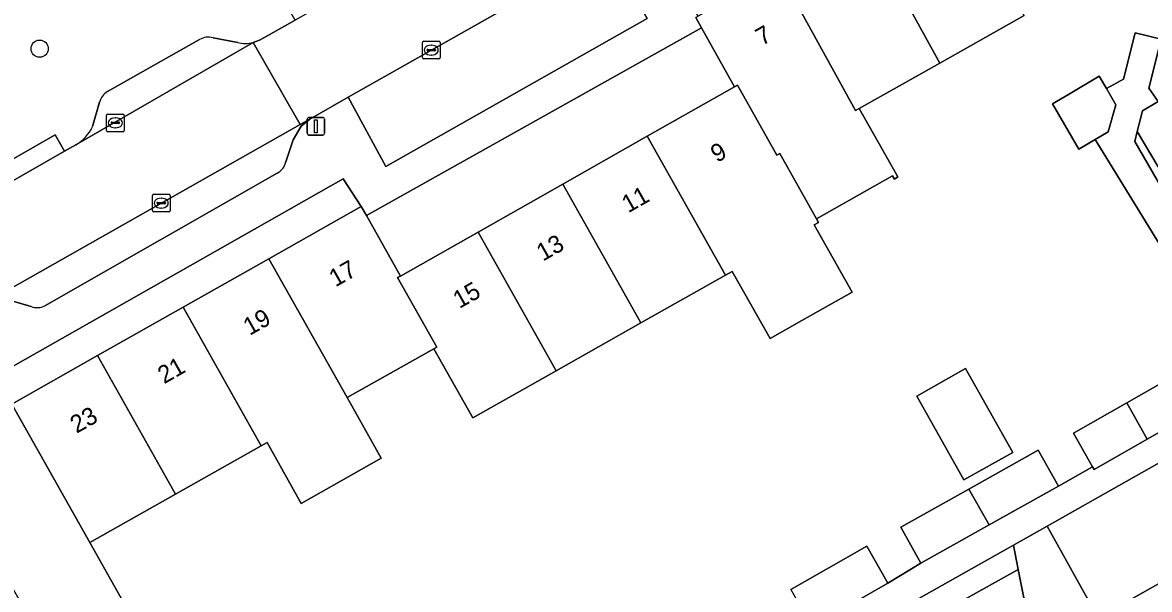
# Model space of a CAD drawing. Extents: x 160377 to 161131, y 383938 to 384853.
# Drawn here: x 160900 to 160964, y 384378.8 to 384411 of the extents above; entities that cross this region are included whole.
import ezdxf

# ---------------------------------------------------------------- set-up
doc = ezdxf.new("R2010")
doc.units = 0
for name, color, linetype in [('IMGEO_Boom', 7, 'Continuous'), ('IMGEO_Erf', 7, 'Continuous'), ('IMGEO_Kolk', 7, 'Continuous'), ('IMGEO_Lichtmast', 7, 'Continuous'), ('IMGEO_Pand', 7, 'Continuous'), ('IMGEO_Pand_nummerreeks', 7, 'Continuous'), ('IMGEO_Parkeervlak_open', 7, 'Continuous'), ('IMGEO_Rijbaan_lokaal_open', 7, 'Continuous'), ('IMGEO_Voetpad_open', 7, 'Continuous')]:
    doc.layers.add(name, color=color, linetype=linetype)

msp = doc.modelspace()

# ---------------------------------------------------------------- linework, layer by layer
at = {"layer": 'IMGEO_Boom'}
msp.add_circle((160900.922, 384409.558), 0.489, dxfattribs=at)
at = {"layer": 'IMGEO_Erf'}
for points in [[(160956.89, 384411.447), (160952.101, 384408.743), (160947.515, 384406.153), (160949.704, 384402.277), (160949.512, 384402.149), (160949.401, 384402.337), (160945.085, 384399.9), (160945.205, 384399.687), (160944.953, 384399.545), (160947.106, 384395.732), (160944.253, 384394.12), (160942.445, 384393.1), (160940.292, 384396.912), (160939.912, 384396.698), (160935.102, 384393.982), (160930.291, 384391.265), (160925.547, 384388.586), (160923.327, 384392.518), (160918.397, 384389.739), (160920.339, 384386.294), (160915.799, 384383.735), (160913.857, 384387.181), (160913.524, 384386.993), (160908.653, 384384.248), (160903.781, 384381.502), (160905.995, 384377.574)], [(160969.053, 384391.191), (160960.934, 384404.399), (160960.007, 384403.854), (160958.493, 384406.426), (160959.407, 384406.965), (160961.153, 384407.992), (160961.568, 384407.288), (160962.536, 384407.828), (160963.203, 384410.468), (160964.679, 384410.095), (160963.977, 384407.317), (160964.5, 384406.549)], [(160964.5, 384402.85), (160963.325, 384404.848), (160963.19, 384404.287), (160967.192, 384397.332)], [(160943.632, 384378.844), (160947.944, 384381.306), (160949.15, 384379.194), (160951.017, 384380.335), (160949.873, 384382.375), (160953.748, 384384.547), (160957.693, 384386.759), (160958.837, 384384.718), (160960.774, 384385.817), (160959.692, 384387.723), (160962.734, 384389.451), (160967.441, 384392.124)], [(160959.33, 384366.063), (160956.544, 384379.976), (160953.162, 384378.091)]]:
    msp.add_lwpolyline(points, dxfattribs=at)
for points in [[(160919.502, 384400.074), (160921.438, 384396.647), (160925.85, 384399.144), (160930.659, 384401.866), (160935.465, 384404.586), (160940.43, 384407.396), (160938.554, 384410.746)], [(160904.213, 384392.123), (160909.082, 384394.874), (160913.951, 384397.625), (160919.208, 384400.594), (160918.182, 384402.166), (160884.154, 384382.877), (160885.049, 384381.298), (160889.606, 384383.872), (160894.475, 384386.623), (160899.344, 384389.373)], [(160953.458, 384385.065), (160950.786, 384389.829), (160953.566, 384391.388), (160956.238, 384386.624)]]:
    msp.add_lwpolyline(points, close=True, dxfattribs=at)
at = {"layer": 'IMGEO_Kolk'}
for p, q in [((160922.686, 384409.052), (160922.686, 384409.904)), ((160922.761, 384409.978), (160923.613, 384409.978)), ((160923.687, 384409.904), (160923.687, 384409.052)), ((160922.945, 384409.472), (160922.945, 384409.484)), ((160923.383, 384409.435), (160922.985, 384409.435)), ((160922.988, 384409.521), (160923.386, 384409.521)), ((160923.197, 384409.198), (160923.172, 384409.198)), ((160923.174, 384409.758), (160923.199, 384409.758)), ((160923.429, 384409.484), (160923.429, 384409.472)), ((160923.613, 384408.978), (160922.761, 384408.978)), ((160904.726, 384404.918), (160904.726, 384405.77)), ((160904.801, 384405.844), (160905.653, 384405.844)), ((160904.985, 384405.338), (160904.985, 384405.35)), ((160905.028, 384405.387), (160905.426, 384405.387)), ((160905.214, 384405.624), (160905.239, 384405.624)), ((160905.469, 384405.35), (160905.469, 384405.338)), ((160905.727, 384405.77), (160905.727, 384404.918)), ((160905.653, 384404.844), (160904.801, 384404.844)), ((160905.423, 384405.301), (160905.025, 384405.301)), ((160905.237, 384405.064), (160905.212, 384405.064)), ((160907.336, 384400.362), (160907.336, 384401.214)), ((160907.411, 384401.288), (160908.263, 384401.288)), ((160907.824, 384401.068), (160907.849, 384401.068)), ((160908.337, 384401.214), (160908.337, 384400.362)), ((160908.263, 384400.288), (160907.411, 384400.288)), ((160907.595, 384400.782), (160907.595, 384400.794)), ((160908.033, 384400.745), (160907.635, 384400.745)), ((160907.638, 384400.831), (160908.036, 384400.831)), ((160907.847, 384400.508), (160907.822, 384400.508)), ((160908.079, 384400.794), (160908.079, 384400.782))]:
    msp.add_line(p, q, dxfattribs=at)
for points in [[(160922.686, 384409.052), (160922.686, 384409.904)], [(160922.761, 384409.978), (160923.613, 384409.978)], [(160923.687, 384409.904), (160923.687, 384409.052)], [(160923.613, 384408.978), (160922.761, 384408.978)], [(160904.726, 384404.918), (160904.726, 384405.77)], [(160904.801, 384405.844), (160905.653, 384405.844)], [(160905.727, 384405.77), (160905.727, 384404.918)], [(160905.653, 384404.844), (160904.801, 384404.844)], [(160907.336, 384400.362), (160907.336, 384401.214)], [(160907.411, 384401.288), (160908.263, 384401.288)], [(160908.337, 384401.214), (160908.337, 384400.362)], [(160908.263, 384400.288), (160907.411, 384400.288)]]:
    msp.add_lwpolyline(points, dxfattribs=at)
for centre, radius, start, end in [((160922.763, 384409.902), 0.0765, 91.55205, 178.44795), ((160922.763, 384409.902), 0.0765, 91.55205, 178.44795), ((160923.611, 384409.902), 0.0765, 1.55205, 88.44795), ((160923.611, 384409.902), 0.0765, 1.55205, 88.44795), ((160922.985, 384409.481), 0.0403, 85.87752, 175.75265), ((160922.982, 384409.471), 0.0366, 178.93798, 274.71019), ((160923.386, 384409.478), 0.043, 264.86636, 352.45326), ((160923.39, 384409.483), 0.0386, 1.73085, 96.63898), ((160922.763, 384409.054), 0.0765, 181.55205, 268.44795), ((160922.763, 384409.054), 0.0765, 181.55205, 268.44795), ((160923.611, 384409.054), 0.0765, 271.55205, 358.44795), ((160923.611, 384409.054), 0.0765, 271.55205, 358.44795), ((160904.803, 384405.768), 0.0765, 91.55205, 178.44795), ((160904.803, 384405.768), 0.0765, 91.55205, 178.44795), ((160905.025, 384405.347), 0.0403, 85.87752, 175.75265), ((160905.43, 384405.349), 0.0386, 1.73085, 96.63898), ((160905.651, 384405.768), 0.0765, 1.55205, 88.44795), ((160905.651, 384405.768), 0.0765, 1.55205, 88.44795), ((160904.803, 384404.92), 0.0765, 181.55205, 268.44795), ((160904.803, 384404.92), 0.0765, 181.55205, 268.44795), ((160905.022, 384405.337), 0.0366, 178.93798, 274.71019), ((160905.426, 384405.344), 0.043, 264.86636, 352.45326), ((160905.651, 384404.92), 0.0765, 271.55205, 358.44795), ((160905.651, 384404.92), 0.0765, 271.55205, 358.44795), ((160907.413, 384401.212), 0.0765, 91.55205, 178.44795), ((160907.413, 384401.212), 0.0765, 91.55205, 178.44795), ((160908.261, 384401.212), 0.0765, 1.55205, 88.44795), ((160908.261, 384401.212), 0.0765, 1.55205, 88.44795), ((160907.413, 384400.364), 0.0765, 181.55205, 268.44795), ((160907.413, 384400.364), 0.0765, 181.55205, 268.44795), ((160907.635, 384400.791), 0.0403, 85.87752, 175.75265), ((160907.632, 384400.781), 0.0366, 178.93798, 274.71019), ((160908.036, 384400.788), 0.043, 264.86636, 352.45326), ((160908.04, 384400.793), 0.0386, 1.73085, 96.63898), ((160908.261, 384400.364), 0.0765, 271.55205, 358.44795), ((160908.261, 384400.364), 0.0765, 271.55205, 358.44795)]:
    msp.add_arc(centre, radius, start, end, dxfattribs=at)
for centre, major_axis, ratio, start_param, end_param in [((160923.173, 384409.478), (-0.387, 0.002), 0.722429, 4.712389, 7.853982), ((160923.198, 384409.478), (-0.39, 0.002), 0.717154, 1.570796, 4.712389), ((160905.213, 384405.344), (-0.387, 0.002), 0.722429, 4.712389, 7.853982), ((160905.238, 384405.344), (-0.39, 0.002), 0.717154, 1.570796, 4.712389), ((160907.823, 384400.788), (-0.387, 0.002), 0.722429, 4.712389, 7.853982), ((160907.848, 384400.788), (-0.39, 0.002), 0.717154, 1.570796, 4.712389)]:
    msp.add_ellipse(centre, major_axis=major_axis, ratio=ratio, start_param=start_param, end_param=end_param, dxfattribs=at)
at = {"layer": 'IMGEO_Lichtmast'}
for p, q in [((160916.132, 384404.751), (160916.132, 384405.551)), ((160916.132, 384405.551), (160916.132, 384404.751)), ((160916.232, 384405.651), (160917.022, 384405.651)), ((160917.022, 384405.651), (160916.232, 384405.651)), ((160917.122, 384405.551), (160917.122, 384404.751)), ((160917.122, 384404.751), (160917.122, 384405.551)), ((160917.022, 384404.651), (160916.232, 384404.651)), ((160916.232, 384404.651), (160917.022, 384404.651))]:
    msp.add_line(p, q, dxfattribs=at)
msp.add_lwpolyline([(160916.552, 384405.526), (160916.702, 384405.526), (160916.702, 384404.776), (160916.552, 384404.776), (160916.552, 384405.526)], dxfattribs=at)
for centre, start, end in [((160916.232, 384405.551), 90, 180), ((160916.232, 384405.551), 90, 180), ((160917.022, 384405.551), 0, 90), ((160917.022, 384405.551), 360, 90), ((160916.232, 384404.751), 180, 270), ((160916.232, 384404.751), 180, 270), ((160917.022, 384404.751), 270, 0), ((160917.022, 384404.751), 270, 0)]:
    msp.add_arc(centre, 0.1, start, end, dxfattribs=at)
at = {"layer": 'IMGEO_Pand'}
for points in [[(160956.89, 384411.447), (160952.478, 384419.451), (160947.7, 384416.728), (160952.101, 384408.743)], [(160947.7, 384416.728), (160942.92, 384414.004), (160947.311, 384406.038), (160947.515, 384406.153), (160952.101, 384408.743)], [(160942.92, 384414.004), (160938.36, 384411.405), (160938.227, 384411.329), (160938.554, 384410.746), (160940.43, 384407.396), (160940.596, 384407.49), (160942.838, 384403.512), (160942.995, 384403.601), (160945.085, 384399.9), (160949.401, 384402.337), (160949.512, 384402.149), (160949.704, 384402.277), (160947.515, 384406.153), (160947.311, 384406.038)], [(160961.568, 384407.288), (160961.153, 384407.992), (160959.407, 384406.965), (160958.493, 384406.426), (160960.007, 384403.854), (160960.934, 384404.399), (160961.667, 384404.829), (160962.108, 384406.37)], [(160942.995, 384403.601), (160942.838, 384403.512), (160940.596, 384407.49), (160940.43, 384407.396), (160935.465, 384404.586), (160939.912, 384396.698), (160940.292, 384396.912), (160942.445, 384393.1), (160944.253, 384394.12), (160947.106, 384395.732), (160944.953, 384399.545), (160945.205, 384399.687), (160945.085, 384399.9)], [(160965.377, 384407.075), (160964.5, 384406.549), (160963.623, 384406.023), (160963.431, 384405.287), (160963.325, 384404.848), (160964.5, 384402.85), (160966.867, 384404.322)], [(160935.102, 384393.982), (160939.912, 384396.698), (160935.465, 384404.586), (160930.659, 384401.866)], [(160925.85, 384399.144), (160930.291, 384391.265), (160935.102, 384393.982), (160930.659, 384401.866)], [(160923.327, 384392.518), (160923.494, 384392.612), (160921.272, 384396.553), (160921.438, 384396.647), (160919.502, 384400.074), (160919.208, 384400.594), (160913.951, 384397.625), (160918.397, 384389.739)], [(160925.85, 384399.144), (160921.438, 384396.647), (160921.272, 384396.553), (160923.494, 384392.612), (160923.327, 384392.518), (160925.547, 384388.586), (160930.291, 384391.265)], [(160913.951, 384397.625), (160909.082, 384394.874), (160913.524, 384386.993), (160913.857, 384387.181), (160915.799, 384383.735), (160920.339, 384386.294), (160918.397, 384389.739)], [(160904.213, 384392.123), (160908.653, 384384.248), (160913.524, 384386.993), (160909.082, 384394.874)], [(160899.344, 384389.373), (160903.781, 384381.502), (160908.653, 384384.248), (160904.213, 384392.123)], [(160968.612, 384390.062), (160968.235, 384390.726), (160967.441, 384392.124), (160962.734, 384389.451), (160963.879, 384387.375)], [(160953.458, 384385.065), (160956.238, 384386.624), (160953.566, 384391.388), (160950.786, 384389.829)], [(160899.344, 384389.373), (160894.475, 384386.623), (160898.91, 384378.757), (160899.339, 384378.999), (160901.554, 384375.071), (160903.455, 384371.697), (160907.896, 384374.2), (160905.995, 384377.574), (160903.781, 384381.502)], [(160962.734, 384389.451), (160959.692, 384387.723), (160960.774, 384385.817), (160960.862, 384385.662), (160963.879, 384387.375)], [(160954.897, 384382.51), (160958.837, 384384.718), (160957.693, 384386.759), (160953.748, 384384.547)], [(160954.897, 384382.51), (160953.748, 384384.547), (160949.873, 384382.375), (160951.017, 384380.335)], [(160944.826, 384376.726), (160949.15, 384379.194), (160947.944, 384381.306), (160943.632, 384378.844)]]:
    msp.add_lwpolyline(points, close=True, dxfattribs=at)
at = {"layer": 'IMGEO_Parkeervlak_open'}
for points in [[(160918.464, 384406.807), (160920.607, 384402.861), (160935.46, 384411.27), (160933.261, 384415.182)], [(160971.664, 384390.054), (160958.201, 384382.443), (160961.105, 384377.233), (160974.137, 384384.58)]]:
    msp.add_lwpolyline(points, close=True, dxfattribs=at)
for points in [[(160902.986, 384404.092), (160913.053, 384409.905)], [(160910.01, 384410.081), (160904.79, 384407.124)], [(160912.187, 384409.911), (160910.781, 384410.177)], [(160904.334, 384406.516), (160903.934, 384405.129)], [(160914.911, 384403.123), (160915.334, 384404.372), (160915.788, 384405.161), (160916.291, 384405.564), (160915.736, 384405.25), (160898.095, 384395.266)], [(160901.217, 384394.959), (160914.435, 384402.484)], [(160898.861, 384395.366), (160900.444, 384394.91)]]:
    msp.add_lwpolyline(points, dxfattribs=at)
for centre, radius, start, end in [((160910.516, 384409.162), 1.049, 75.35505, 118.8401), ((160912.632, 384411.65), 1.795, 255.6469, 283.55918), ((160905.219, 384406.327), 0.905, 118.31526, 167.94495), ((160901.754, 384406.17), 2.416, 300.66154, 334.47288), ((160913.988, 384403.314), 0.943, 298.32312, 348.31101), ((160900.776, 384395.787), 0.938, 249.24158, 298.0126)]:
    msp.add_arc(centre, radius, start, end, dxfattribs=at)
at = {"layer": 'IMGEO_Rijbaan_lokaal_open'}
for points in [[(160933.084, 384421.179), (160932.82, 384420.954), (160930.673, 384419.746), (160915.446, 384411.182), (160913.635, 384410.157), (160913.423, 384410.036), (160913.053, 384409.905), (160915.736, 384405.25), (160916.291, 384405.564), (160918.464, 384406.807), (160933.261, 384415.182), (160935.135, 384416.244), (160935.715, 384416.57)], [(160902.342, 384403.741), (160892.664, 384398.216), (160892.406, 384398.062), (160870.167, 384385.534), (160872.727, 384380.93), (160898.095, 384395.266), (160915.736, 384405.25), (160913.053, 384409.905), (160902.986, 384404.092)]]:
    msp.add_lwpolyline(points, close=True, dxfattribs=at)
at = {"layer": 'IMGEO_Voetpad_open'}
for points in [[(160882.393, 384381.879), (160884.154, 384382.877), (160918.182, 384402.166), (160919.208, 384400.594), (160919.502, 384400.074), (160938.554, 384410.746), (160938.227, 384411.329), (160938.36, 384411.405), (160937.428, 384413.018), (160959.943, 384425.702), (160968.601, 384430.605), (160967.768, 384432.561), (160956.415, 384426.154)], [(160913.053, 384409.905), (160913.423, 384410.036), (160913.635, 384410.157), (160915.446, 384411.182), (160912.668, 384416.088), (160927.865, 384424.709), (160930.673, 384419.746), (160932.82, 384420.954), (160933.084, 384421.179)], [(160935.135, 384416.244), (160933.261, 384415.182), (160935.46, 384411.27), (160920.607, 384402.861), (160918.464, 384406.807), (160916.291, 384405.564), (160915.788, 384405.161), (160915.334, 384404.372), (160914.911, 384403.123)], [(160904.79, 384407.124), (160910.01, 384410.081)], [(160910.781, 384410.177), (160912.187, 384409.911)], [(160967.192, 384397.332), (160963.19, 384404.287), (160963.325, 384404.848), (160963.431, 384405.287), (160963.623, 384406.023), (160964.5, 384406.549), (160963.977, 384407.317), (160964.679, 384410.095), (160963.203, 384410.468), (160962.536, 384407.828), (160961.568, 384407.288), (160962.108, 384406.37), (160961.667, 384404.829), (160960.934, 384404.399), (160969.053, 384391.191)], [(160903.934, 384405.129), (160904.334, 384406.516)], [(160892.406, 384398.062), (160892.664, 384398.216), (160892.134, 384399.146), (160901.809, 384404.67), (160902.342, 384403.741), (160902.986, 384404.092)], [(160914.435, 384402.484), (160901.217, 384394.959)], [(160900.444, 384394.91), (160898.861, 384395.366)], [(160940.282, 384372.345), (160956.292, 384381.364), (160958.201, 384382.443), (160971.664, 384390.054)], [(160968.612, 384390.062), (160963.879, 384387.375), (160960.862, 384385.662), (160960.774, 384385.817), (160958.837, 384384.718), (160954.897, 384382.51), (160951.017, 384380.335), (160949.15, 384379.194), (160944.826, 384376.726)], [(160963.821, 384364.69), (160966.362, 384365.747), (160963.395, 384371.104), (160976.862, 384378.674), (160975.68, 384381.236), (160974.137, 384384.58), (160961.105, 384377.233), (160958.201, 384382.443), (160956.292, 384381.364), (160956.544, 384379.976), (160959.33, 384366.063), (160961.195, 384356.614), (160961.584, 384354.67)], [(160953.162, 384378.091), (160956.544, 384379.976), (160956.292, 384381.364), (160940.282, 384372.345)]]:
    msp.add_lwpolyline(points, dxfattribs=at)
msp.add_lwpolyline([(160902.342, 384403.741), (160901.809, 384404.67), (160892.134, 384399.146), (160892.664, 384398.216)], close=True, dxfattribs=at)
for centre, radius, start, end in [((160910.516, 384409.162), 1.049, 75.35505, 118.8401), ((160912.632, 384411.65), 1.795, 255.6469, 283.55918), ((160905.219, 384406.327), 0.905, 118.31526, 167.94495), ((160901.754, 384406.17), 2.416, 300.66154, 334.47288), ((160913.988, 384403.314), 0.943, 298.32312, 348.31101), ((160900.776, 384395.787), 0.938, 249.24158, 298.0126)]:
    msp.add_arc(centre, radius, start, end, dxfattribs=at)

# ---------------------------------------------------------------- texts
at = {"layer": 'IMGEO_Pand_nummerreeks'}
for s, rotation, p in [('7', 29.67921, (160941.991, 384409.699)), ('9', 29.50733, (160939.431, 384403.063)), ('11', 29.50878, (160934.382, 384400.204)), ('13', 29.50878, (160929.535, 384397.461)), ('17', 29.46157, (160917.74, 384395.998)), ('15', 29.50878, (160924.787, 384394.774)), ('19', 29.46149, (160912.861, 384393.242)), ('21', 29.46157, (160908, 384390.496)), ('23', 29.46157, (160903.022, 384387.683))]:
    msp.add_text(s, height=1, rotation=rotation, dxfattribs=at).set_placement(p)

doc.saveas('drawing.dxf')
